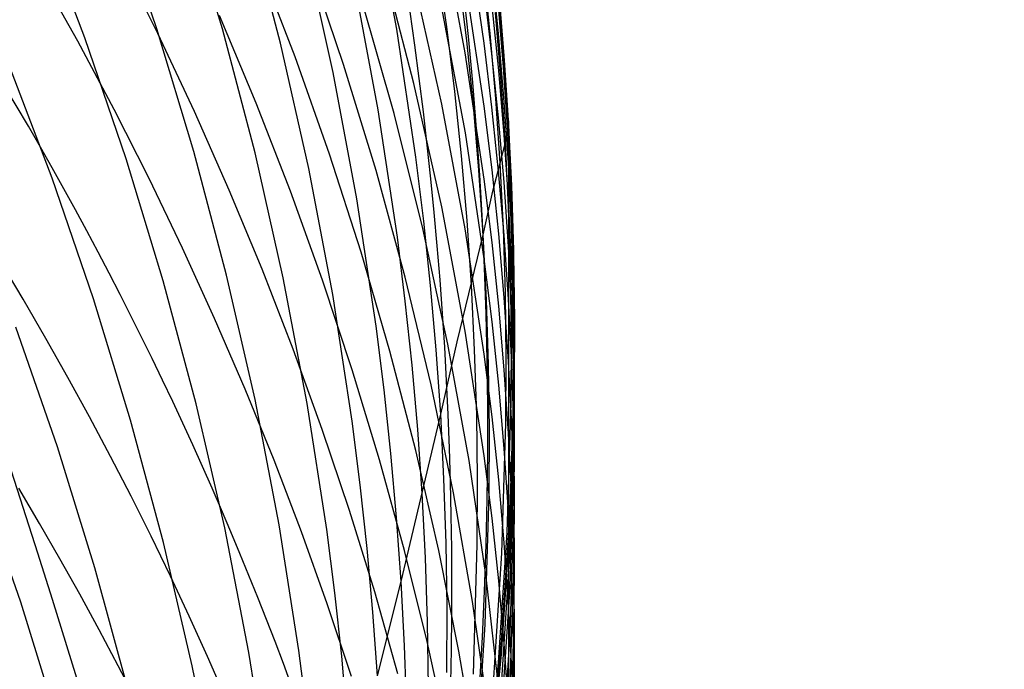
# Model space of a CAD drawing. Extents: x -383 to 1849, y -1185 to -529.
# Tile 843 of 870: x 1845.14 to 1848.83, y -929.19 to -926.76. Entities that reach past the tile are written whole.
import ezdxf

# ---------------------------------------------------------------- set-up
doc = ezdxf.new("R2010")
doc.units = 0
doc.layers.add('PREDEFINITO', color=7, linetype='CONTINUOUS')

msp = doc.modelspace()

# ---------------------------------------------------------------- linework, layer by layer
at = {"layer": 'PREDEFINITO'}
for p, q in [((1845.900178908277, -926.7910985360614, 553.3593893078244), (1845.762439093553, -926.3303177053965, 553.2711837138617)), ((1846.552949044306, -926.7924204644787, 560.9399171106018), (1846.464295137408, -926.3157532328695, 560.8834579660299)), ((1846.740999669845, -926.7837046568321, 564.6692695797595), (1846.669507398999, -926.3027225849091, 564.6304173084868)), ((1845.65448158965, -926.7904364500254, 551.4338768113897), (1845.500577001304, -926.3349780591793, 551.338746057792)), ((1846.880663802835, -926.8443160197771, 586.4121185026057), (1846.809454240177, -926.3671335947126, 586.4837833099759)), ((1845.384798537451, -926.8238879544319, 549.5002888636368), (1845.215324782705, -926.3748259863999, 549.398777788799)), ((1846.117782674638, -926.8438463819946, 555.2813304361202), (1845.995816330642, -926.3775347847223, 555.200326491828)), ((1846.809627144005, -926.8801872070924, 590.0552122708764), (1846.72173250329, -926.4087493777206, 590.1462626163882)), ((1846.315245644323, -926.9537595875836, 557.1983434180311), (1846.21009823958, -926.4825679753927, 557.124919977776)), ((1845.658294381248, -926.8083094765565, 605.2414647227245), (1845.514366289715, -926.5190213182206, 605.3451473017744)), ((1846.172314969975, -926.8953990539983, 601.2979817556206), (1846.033232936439, -926.5336576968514, 601.4124579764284)), ((1846.354187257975, -926.9242229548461, 599.3696975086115), (1846.220723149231, -926.5300810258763, 599.4863141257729)), ((1846.617469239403, -926.9954108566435, 595.5734809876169), (1846.497173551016, -926.5362100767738, 595.6907307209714)), ((1845.358374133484, -926.8372573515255, 607.2275644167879), (1845.216720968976, -926.5834190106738, 607.323982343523)), ((1846.90365872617, -926.8084280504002, 570.2193452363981), (1846.878708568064, -926.5660697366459, 570.2136861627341)), ((1846.934219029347, -926.8078386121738, 580.976206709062), (1846.909238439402, -926.5665373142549, 580.9991913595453)), ((1846.483728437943, -927.0937472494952, 559.103029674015), (1846.39522399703, -926.6183847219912, 559.0375823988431)), ((1846.72167152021, -927.0724427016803, 593.6937178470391), (1846.617441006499, -926.6078136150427, 593.8029853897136)), ((1846.815267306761, -926.8359234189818, 566.5277933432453), (1846.785939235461, -926.5943521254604, 566.5128763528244)), ((1846.881031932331, -927.0810058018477, 588.1951187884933), (1846.809890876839, -926.605395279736, 588.2768689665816)), ((1846.909914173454, -926.8837616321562, 584.5936442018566), (1846.880671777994, -926.6438110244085, 584.6250798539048)), ((1846.956079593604, -926.8921444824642, 577.4607552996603), (1846.935624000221, -926.6496513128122, 577.4713348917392)), ((1846.542874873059, -927.1074922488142, 597.4204318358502), (1846.42078777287, -926.6797880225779, 597.5383798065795)), ((1846.953564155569, -926.9339465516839, 573.8952413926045), (1846.93290419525, -926.6911931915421, 573.8988185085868)), ((1846.956902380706, -926.9079791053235, 575.6879547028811), (1846.936423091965, -926.6652518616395, 575.6926712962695)), ((1846.81018948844, -927.1808229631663, 591.8251070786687), (1846.722658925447, -926.7117083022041, 591.9258032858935)), ((1846.935084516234, -926.946209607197, 582.7911235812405), (1846.910278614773, -926.7054086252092, 582.8184778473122)), ((1846.943678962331, -926.9728275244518, 572.0634084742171), (1846.923044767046, -926.7299959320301, 572.0626070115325)), ((1846.955664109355, -926.9481726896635, 579.1970445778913), (1846.935177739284, -926.7061110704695, 579.2148050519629)), ((1846.026610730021, -927.0689143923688, 603.1832737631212), (1845.889386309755, -926.7412584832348, 603.2938807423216)), ((1845.792966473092, -927.2499495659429, 551.5305921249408), (1845.65448158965, -926.7904364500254, 551.4338768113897)), ((1845.795448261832, -927.1002739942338, 605.1366781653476), (1845.658294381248, -926.8083094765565, 605.2414647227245)), ((1846.022208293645, -927.2555580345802, 553.4489591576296), (1845.900178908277, -926.7910985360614, 553.3593893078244)), ((1846.624944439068, -927.2714375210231, 560.9969962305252), (1846.552949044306, -926.7924204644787, 560.9399171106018)), ((1846.770402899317, -927.0249383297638, 564.6888234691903), (1846.740999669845, -926.7837046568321, 564.6692695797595)), ((1846.924288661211, -927.0511500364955, 570.2249983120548), (1846.90365872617, -926.8084280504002, 570.2193452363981)), ((1846.954882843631, -927.0495096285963, 580.953113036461), (1846.934219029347, -926.8078386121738, 580.976206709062)), ((1845.494683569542, -927.0934883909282, 607.1301173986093), (1845.358374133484, -926.8372573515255, 607.2275644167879)), ((1845.539165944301, -927.2774192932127, 549.6036302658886), (1845.384798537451, -926.8238879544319, 549.5002888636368)), ((1846.223709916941, -927.313402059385, 555.363480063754), (1846.117782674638, -926.8438463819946, 555.2813304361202)), ((1846.840315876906, -927.07791506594, 566.5427615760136), (1846.815267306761, -926.8359234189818, 566.5277933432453)), ((1846.909920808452, -927.0836277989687, 586.3760681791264), (1846.880663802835, -926.8443160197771, 586.4121185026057)), ((1846.88085726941, -927.3539058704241, 589.96342741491), (1846.809627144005, -926.8801872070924, 590.0552122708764)), ((1846.934874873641, -927.1241204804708, 584.562082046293), (1846.909914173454, -926.8837616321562, 584.5936442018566)), ((1845.262657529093, -927.3504639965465, 547.6722125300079), (1845.093018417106, -926.9037334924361, 547.5627615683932)), ((1846.301151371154, -927.2602140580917, 601.1823315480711), (1846.172314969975, -926.8953990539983, 601.2979817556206)), ((1846.972189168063, -927.13495662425, 577.4500877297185), (1846.956079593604, -926.8921444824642, 577.4607552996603)), ((1846.973033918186, -927.1510144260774, 575.6831623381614), (1846.956902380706, -926.9079791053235, 575.6879547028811)), ((1846.40406637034, -927.4277312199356, 557.2726997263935), (1846.315245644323, -926.9537595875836, 557.1983434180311)), ((1846.475629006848, -927.3215126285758, 599.2519190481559), (1846.354187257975, -926.9242229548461, 599.3696975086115)), ((1846.955580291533, -927.1873791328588, 582.7636539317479), (1846.935084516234, -926.946209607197, 582.7911235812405)), ((1846.969867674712, -927.1770043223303, 573.8916035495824), (1846.953564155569, -926.9339465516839, 573.8952413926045)), ((1846.971803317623, -927.1905514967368, 579.1791869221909), (1846.955664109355, -926.9481726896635, 579.1970445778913)), ((1846.959956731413, -927.2159633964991, 572.064175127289), (1846.943678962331, -926.9728275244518, 572.0634084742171)), ((1846.721713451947, -927.4577320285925, 595.4551394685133), (1846.617469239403, -926.9954108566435, 595.5734809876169)), ((1846.795527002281, -927.2665904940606, 564.7084567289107), (1846.770402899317, -927.0249383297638, 564.6888234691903)), ((1846.940560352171, -927.2941781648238, 570.2306439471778), (1846.924288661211, -927.0511500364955, 570.2249983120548)), ((1846.97119194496, -927.2914934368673, 580.9299152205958), (1846.954882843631, -927.0495096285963, 580.953113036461)), ((1845.625576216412, -927.3520081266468, 607.0316805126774), (1845.494683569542, -927.0934883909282, 607.1301173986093)), ((1845.925728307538, -927.3947720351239, 605.0308383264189), (1845.795448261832, -927.1002739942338, 605.1366781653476)), ((1846.155330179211, -927.3993355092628, 603.0715611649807), (1846.026610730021, -927.0689143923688, 603.1832737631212)), ((1846.555600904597, -927.5714471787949, 559.1692189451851), (1846.483728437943, -927.0937472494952, 559.103029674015)), ((1846.809535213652, -927.5397641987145, 593.5835224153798), (1846.72167152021, -927.0724427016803, 593.6937178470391)), ((1846.861047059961, -927.3202695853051, 566.5577776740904), (1846.840315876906, -927.07791506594, 566.5427615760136)), ((1846.910256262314, -927.319525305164, 588.1540111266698), (1846.881031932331, -927.0810058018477, 588.1951187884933)), ((1846.934895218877, -927.3233439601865, 586.339883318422), (1846.909920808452, -927.0836277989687, 586.3760681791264)), ((1846.650920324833, -927.5382419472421, 597.3013824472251), (1846.542874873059, -927.1074922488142, 597.4204318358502)), ((1846.955515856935, -927.3648304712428, 584.5304003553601), (1846.934874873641, -927.1241204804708, 584.562082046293)), ((1846.972189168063, -927.13495662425, 577.4500877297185), (1846.971946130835, -927.1542435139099, 578.3170274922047)), ((1846.973033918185, -927.1510144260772, 575.6831623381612), (1846.972189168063, -927.13495662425, 577.4500877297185)), ((1846.983926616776, -927.3780298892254, 577.4393343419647), (1846.972189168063, -927.13495662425, 577.4500877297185)), ((1846.959956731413, -927.2159633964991, 572.0641751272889), (1846.973033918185, -927.1510144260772, 575.6831623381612)), ((1846.981788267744, -927.4203083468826, 573.8879055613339), (1846.969867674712, -927.1770043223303, 573.8916035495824)), ((1846.971946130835, -927.1542435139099, 578.3170274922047), (1846.97119194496, -927.291493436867, 580.9299152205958)), ((1846.984791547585, -927.3942997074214, 575.6782949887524), (1846.973033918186, -927.1510144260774, 575.6831623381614)), ((1846.881078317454, -927.652255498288, 591.7236210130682), (1846.81018948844, -927.1808229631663, 591.8251070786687)), ((1846.971728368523, -927.4288603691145, 582.7360748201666), (1846.955580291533, -927.1873791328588, 582.7636539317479)), ((1846.983569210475, -927.4331897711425, 579.1612359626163), (1846.971803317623, -927.1905514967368, 579.1791869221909)), ((1845.915726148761, -927.7130661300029, 551.6288044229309), (1845.792966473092, -927.2499495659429, 551.5305921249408)), ((1846.940560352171, -927.2941781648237, 570.2306439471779), (1846.959956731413, -927.2159633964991, 572.0641751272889)), ((1846.97185165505, -927.4593453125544, 572.0649065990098), (1846.959956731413, -927.2159633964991, 572.064175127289)), ((1845.67812105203, -927.7349703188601, 549.7087069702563), (1845.539165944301, -927.2774192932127, 549.6036302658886)), ((1846.128223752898, -927.7232482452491, 553.5398143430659), (1846.022208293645, -927.2555580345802, 553.4489591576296)), ((1846.419572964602, -927.6278583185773, 601.0655833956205), (1846.301151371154, -927.2602140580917, 601.1823315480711)), ((1846.654600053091, -927.511684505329, 561.0257527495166), (1846.624944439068, -927.2714375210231, 560.9969962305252)), ((1846.816334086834, -927.5086036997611, 564.7281650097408), (1846.795527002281, -927.2665904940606, 564.7084567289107)), ((1846.31329256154, -927.7857509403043, 555.4467036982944), (1846.223709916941, -927.313402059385, 555.363480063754)), ((1846.584840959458, -927.7216485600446, 599.1330660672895), (1846.475629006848, -927.3215126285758, 599.2519190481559)), ((1846.877422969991, -927.5629294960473, 566.5728382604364), (1846.861047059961, -927.3202695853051, 566.5577776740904)), ((1846.93519922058, -927.5584450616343, 588.1127608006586), (1846.910256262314, -927.319525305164, 588.1540111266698)), ((1846.912877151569, -927.3985718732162, 568.3993815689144), (1846.940560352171, -927.2941781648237, 570.2306439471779)), ((1846.955548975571, -927.5634075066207, 586.3035719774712), (1846.934895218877, -927.3233439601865, 586.339883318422)), ((1846.952447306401, -927.5374542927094, 570.2362807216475), (1846.940560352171, -927.2941781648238, 570.2306439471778)), ((1846.97119194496, -927.291493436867, 580.9299152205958), (1846.971728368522, -927.4288603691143, 582.7360748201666)), ((1846.983119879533, -927.5337323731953, 580.906618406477), (1846.97119194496, -927.2914934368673, 580.9299152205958)), ((1845.417215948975, -927.8016313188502, 547.7836537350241), (1845.262657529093, -927.3504639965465, 547.6722125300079)), ((1845.750979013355, -927.612712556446, 606.9322929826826), (1845.625576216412, -927.3520081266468, 607.0316805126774)), ((1846.910128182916, -927.591479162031, 589.9172856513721), (1846.88085726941, -927.3539058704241, 589.96342741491)), ((1846.04903489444, -927.6916607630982, 604.9239959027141), (1845.925728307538, -927.3947720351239, 605.0308383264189)), ((1846.275412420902, -927.7323319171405, 602.9588061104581), (1846.155330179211, -927.3993355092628, 603.0715611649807)), ((1846.87742296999, -927.5629294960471, 566.5728382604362), (1846.912877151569, -927.3985718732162, 568.3993815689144)), ((1846.971799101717, -927.605834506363, 584.4986060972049), (1846.955515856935, -927.3648304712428, 584.5304003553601)), ((1846.991311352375, -927.6213034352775, 577.4284982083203), (1846.983926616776, -927.3780298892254, 577.4393343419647)), ((1846.992194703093, -927.6377742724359, 575.6733542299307), (1846.984791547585, -927.3942997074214, 575.6782949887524)), ((1846.476258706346, -927.9040284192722, 557.3479239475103), (1846.40406637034, -927.4277312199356, 557.2726997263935)), ((1846.971728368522, -927.4288603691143, 582.7360748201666), (1846.971844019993, -927.8037614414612, 586.2671422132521)), ((1846.983502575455, -927.6705957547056, 582.7083924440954), (1846.971728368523, -927.4288603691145, 582.7360748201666)), ((1846.989345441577, -927.6637979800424, 573.884148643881), (1846.981788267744, -927.4203083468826, 573.8879055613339)), ((1846.990981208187, -927.676026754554, 579.1431965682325), (1846.983569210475, -927.4331897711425, 579.1612359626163)), ((1846.809602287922, -927.9227272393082, 595.3358167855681), (1846.721713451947, -927.4577320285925, 595.4551394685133)), ((1846.979383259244, -927.7029126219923, 572.0656028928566), (1846.97185165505, -927.4593453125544, 572.0649065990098)), ((1846.832786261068, -927.7509204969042, 564.7479439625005), (1846.816334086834, -927.5086036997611, 564.7281650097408)), ((1846.744672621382, -927.9716695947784, 597.1813303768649), (1846.650920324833, -927.5382419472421, 597.3013824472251)), ((1846.679976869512, -927.7523476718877, 561.0546456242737), (1846.654600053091, -927.511684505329, 561.0257527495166)), ((1846.88072779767, -928.0093290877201, 593.4725011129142), (1846.809535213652, -927.5397641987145, 593.5835224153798)), ((1846.959969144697, -927.7809178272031, 570.2419073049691), (1846.952447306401, -927.5374542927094, 570.2362807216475)), ((1846.990686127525, -927.7761658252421, 580.8832288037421), (1846.983119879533, -927.5337323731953, 580.906618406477)), ((1846.585205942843, -927.8110312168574, 559.2025738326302), (1846.555600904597, -927.5714471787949, 559.1692189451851)), ((1846.7791889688, -927.9627217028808, 562.9260185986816), (1846.87742296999, -927.5629294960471, 566.5728382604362)), ((1846.889417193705, -927.8058367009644, 566.5879398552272), (1846.877422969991, -927.5629294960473, 566.5728382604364)), ((1846.955822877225, -927.7977081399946, 588.0713770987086), (1846.93519922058, -927.5584450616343, 588.1127608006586)), ((1846.971844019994, -927.8037614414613, 586.2671422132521), (1846.955548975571, -927.5634075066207, 586.3035719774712)), ((1845.870818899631, -927.8754976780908, 606.8319940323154), (1845.750979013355, -927.612712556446, 606.9322929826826)), ((1846.935119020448, -927.829453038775, 589.8709915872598), (1846.910128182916, -927.591479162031, 589.9172856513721)), ((1846.983698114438, -927.8470748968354, 584.46670650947), (1846.971799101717, -927.605834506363, 584.4986060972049)), ((1846.994374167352, -927.8647156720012, 577.4175826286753), (1846.991311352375, -927.6213034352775, 577.4284982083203)), ((1846.527410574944, -927.9980874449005, 600.9478133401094), (1846.419572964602, -927.6278583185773, 601.0655833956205)), ((1846.910187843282, -927.8887013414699, 591.6726106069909), (1846.881078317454, -927.652255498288, 591.7236210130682)), ((1846.995274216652, -927.8813768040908, 575.6683418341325), (1846.992194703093, -927.6377742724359, 575.6733542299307)), ((1846.16526839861, -927.990797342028, 604.8162015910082), (1846.04903489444, -927.6916607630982, 604.9239959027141)), ((1846.990922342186, -927.9125248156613, 582.6806141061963), (1846.983502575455, -927.6705957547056, 582.7083924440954)), ((1846.992570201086, -927.9074119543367, 573.8803341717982), (1846.989345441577, -927.6637979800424, 573.884148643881)), ((1846.994070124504, -927.9190009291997, 579.1250738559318), (1846.990981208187, -927.676026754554, 579.1431965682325)), ((1846.022455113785, -928.179334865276, 551.728426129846), (1845.915726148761, -927.7130661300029, 551.6288044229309)), ((1846.217921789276, -928.1937212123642, 553.6318759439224), (1846.128223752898, -927.7232482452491, 553.5398143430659)), ((1846.681615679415, -928.1243292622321, 599.0132258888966), (1846.584840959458, -927.7216485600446, 599.1330660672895)), ((1846.982582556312, -927.9466040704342, 572.0662641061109), (1846.979383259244, -927.7029126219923, 572.0656028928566)), ((1845.801357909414, -928.1960913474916, 549.8154239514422), (1845.67812105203, -927.7349703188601, 549.7087069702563)), ((1846.386725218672, -928.0677136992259, 602.8450717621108), (1846.275412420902, -927.7323319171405, 602.9588061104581)), ((1846.70103683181, -927.9933699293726, 561.0836686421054), (1846.679976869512, -927.7523476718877, 561.0546456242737)), ((1846.844857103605, -927.993482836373, 564.7677890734), (1846.832786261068, -927.7509204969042, 564.7479439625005)), ((1845.556388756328, -928.2567899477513, 547.8969834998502), (1845.417215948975, -927.8016313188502, 547.7836537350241)), ((1846.386225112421, -928.2604421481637, 555.5309296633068), (1846.31329256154, -927.7857509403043, 555.4467036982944)), ((1846.8970492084, -928.0489306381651, 566.6030785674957), (1846.889417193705, -927.8058367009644, 566.5879398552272)), ((1846.972089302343, -928.0372576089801, 588.0298693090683), (1846.955822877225, -927.7977081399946, 588.0713770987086)), ((1846.963157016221, -928.0245075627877, 570.2475223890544), (1846.959969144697, -927.7809178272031, 570.2419073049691)), ((1846.971844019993, -927.8037614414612, 586.2671422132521), (1846.972089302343, -928.03725760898, 588.0298693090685)), ((1846.983753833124, -928.0443481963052, 586.2306023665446), (1846.971844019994, -927.8037614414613, 586.2671422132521)), ((1846.993921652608, -928.0187324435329, 580.8597528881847), (1846.990686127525, -927.7761658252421, 580.8832288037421)), ((1846.610539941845, -928.0510286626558, 559.2360926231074), (1846.585205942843, -927.8110312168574, 559.2025738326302)), ((1846.955791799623, -928.0677709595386, 589.8245556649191), (1846.935119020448, -927.829453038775, 589.8709915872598)), ((1845.985022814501, -928.1402594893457, 606.7308228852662), (1845.870818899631, -927.8754976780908, 606.8319940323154)), ((1846.991232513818, -928.0884915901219, 584.434709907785), (1846.983698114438, -927.8470748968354, 584.46670650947)), ((1846.993145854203, -928.1082050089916, 577.4065909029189), (1846.994374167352, -927.8647156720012, 577.4175826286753)), ((1845.282278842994, -928.356908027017, 545.9752931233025), (1845.126794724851, -927.9078349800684, 545.8557209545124)), ((1846.506024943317, -928.142907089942, 557.3858412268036), (1846.476258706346, -927.9040284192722, 557.3479239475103)), ((1846.935023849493, -928.1255591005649, 591.6214373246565), (1846.910187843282, -927.8887013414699, 591.6726106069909)), ((1846.994018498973, -928.1545863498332, 582.6527473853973), (1846.990922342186, -927.9125248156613, 582.6806141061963)), ((1846.991493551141, -928.1510890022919, 573.8764635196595), (1846.992570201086, -927.9074119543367, 573.8803341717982)), ((1846.994060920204, -928.1250459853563, 575.6632595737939), (1846.995274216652, -927.8813768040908, 575.6683418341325)), ((1846.880831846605, -928.3899501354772, 595.2156235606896), (1846.809602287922, -927.9227272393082, 595.3358167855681)), ((1846.981480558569, -928.1903584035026, 572.0668903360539), (1846.982582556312, -927.9466040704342, 572.0662641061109)), ((1846.992866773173, -928.1620507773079, 579.1068729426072), (1846.994070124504, -927.9190009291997, 579.1250738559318)), ((1846.71774188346, -928.2346941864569, 561.1128155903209), (1846.7791889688, -927.9627217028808, 562.9260185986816)), ((1846.823880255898, -928.4074076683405, 597.0603743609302), (1846.744672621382, -927.9716695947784, 597.1813303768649)), ((1846.274329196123, -928.2920389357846, 604.7075060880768), (1846.16526839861, -927.990797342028, 604.8162015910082)), ((1846.624495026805, -928.3706570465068, 600.8290974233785), (1846.527410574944, -927.9980874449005, 600.9478133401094)), ((1846.71774188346, -928.2346941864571, 561.1128155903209), (1846.70103683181, -927.9933699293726, 561.0836686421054)), ((1846.852566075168, -928.2362302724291, 564.7876951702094), (1846.844857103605, -927.993482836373, 564.7677890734)), ((1846.909977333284, -928.2448124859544, 593.4167126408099), (1846.88072779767, -928.0093290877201, 593.4725011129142)), ((1846.96204207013, -928.2681622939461, 570.2531246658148), (1846.963157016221, -928.0245075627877, 570.2475223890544)), ((1846.992857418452, -928.2613708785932, 580.8361971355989), (1846.993921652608, -928.0187324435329, 580.8597528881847)), ((1846.631565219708, -928.2913825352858, 559.2697681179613), (1846.610539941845, -928.0510286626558, 559.2360926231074)), ((1846.900349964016, -928.292150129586, 566.6182504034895), (1846.8970492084, -928.0489306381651, 566.6030785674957)), ((1846.972089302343, -928.03725760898, 588.0298693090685), (1846.972108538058, -928.306376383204, 589.7779883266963)), ((1846.983972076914, -928.2770360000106, 587.9882470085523), (1846.972089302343, -928.0372576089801, 588.0298693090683)), ((1846.991298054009, -928.2851079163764, 586.1939619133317), (1846.983753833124, -928.0443481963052, 586.2306023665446)), ((1846.489136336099, -928.4052909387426, 602.7304212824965), (1846.386725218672, -928.0677136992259, 602.8450717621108)), ((1846.972108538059, -928.3063763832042, 589.7779883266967), (1846.955791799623, -928.0677709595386, 589.8245556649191)), ((1846.994433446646, -928.3300239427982, 584.4026248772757), (1846.991232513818, -928.0884915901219, 584.434709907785)), ((1846.765745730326, -928.5292532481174, 598.8924858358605), (1846.681615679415, -928.1243292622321, 599.0132258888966)), ((1846.955548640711, -928.3627729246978, 591.5701126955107), (1846.935023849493, -928.1255591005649, 591.6214373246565)), ((1846.977939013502, -928.5951686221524, 577.3843922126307), (1846.993145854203, -928.1082050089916, 577.4065909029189)), ((1846.978879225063, -928.6123390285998, 575.6528925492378), (1846.994060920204, -928.1250459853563, 575.6632595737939)), ((1846.093517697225, -928.4068939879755, 606.6288187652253), (1845.985022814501, -928.1402594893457, 606.7308228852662)), ((1846.531520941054, -928.3821967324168, 557.423951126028), (1846.506024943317, -928.142907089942, 557.3858412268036)), ((1846.976560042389, -928.6383872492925, 573.8685591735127), (1846.991493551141, -928.1510890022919, 573.8764635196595)), ((1846.977706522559, -928.6481314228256, 579.0702569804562), (1846.992866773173, -928.1620507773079, 579.1068729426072)), ((1846.992821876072, -928.3967191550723, 582.6247998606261), (1846.994018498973, -928.1545863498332, 582.6527473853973)), ((1845.908570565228, -928.660332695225, 549.9236861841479), (1845.801357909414, -928.1960913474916, 549.8154239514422)), ((1846.112847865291, -928.6483044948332, 551.8293696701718), (1846.022455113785, -928.179334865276, 551.728426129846)), ((1846.290998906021, -928.6665289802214, 553.7250650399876), (1846.217921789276, -928.1937212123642, 553.6318759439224)), ((1846.966496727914, -928.6778107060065, 572.0680382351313), (1846.981480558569, -928.1903584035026, 572.0668903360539)), ((1846.569551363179, -928.8617817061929, 557.5007163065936), (1846.71774188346, -928.2346941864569, 561.1128155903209)), ((1846.730065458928, -928.4762627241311, 561.1420799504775), (1846.71774188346, -928.2346941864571, 561.1128155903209)), ((1846.855944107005, -928.4791017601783, 564.8076569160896), (1846.852566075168, -928.2362302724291, 564.7876951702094)), ((1846.934944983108, -928.4806883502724, 593.3607559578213), (1846.909977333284, -928.2448124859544, 593.4167126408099)), ((1845.679871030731, -928.715494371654, 548.0121001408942), (1845.556388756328, -928.2567899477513, 547.8969834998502)), ((1846.416352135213, -928.4985252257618, 555.573396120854), (1846.386225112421, -928.2604421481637, 555.5309296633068)), ((1846.947028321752, -928.7554219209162, 570.2642855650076), (1846.96204207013, -928.2681622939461, 570.2531246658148)), ((1846.977953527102, -928.7466178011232, 580.7888720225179), (1846.992857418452, -928.2613708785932, 580.8361971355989)), ((1846.991490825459, -928.5169836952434, 587.9465209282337), (1846.983972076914, -928.2770360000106, 587.9882470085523)), ((1846.994507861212, -928.5259801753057, 586.1572306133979), (1846.991298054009, -928.2851079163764, 586.1939619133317)), ((1846.376117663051, -928.5952427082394, 604.5979600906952), (1846.274329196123, -928.2920389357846, 604.7075060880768)), ((1846.64824409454, -928.5320358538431, 559.3035931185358), (1846.631565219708, -928.2913825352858, 559.2697681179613)), ((1846.899350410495, -928.5354339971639, 566.6334513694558), (1846.900349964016, -928.292150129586, 566.6182504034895)), ((1846.972108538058, -928.306376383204, 589.7779883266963), (1846.971724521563, -928.6002869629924, 591.5186482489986)), ((1846.984042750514, -928.5452121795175, 589.7313003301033), (1846.972108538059, -928.3063763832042, 589.7779883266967)), ((1845.422375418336, -928.8099313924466, 546.0969009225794), (1845.282278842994, -928.356908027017, 545.9752931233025)), ((1846.993332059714, -928.5716113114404, 584.370460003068), (1846.994433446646, -928.3300239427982, 584.4026248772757)), ((1846.552708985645, -928.6218405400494, 557.4622455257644), (1846.531520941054, -928.3821967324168, 557.423951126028)), ((1846.71065714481, -928.7453227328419, 600.7095116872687), (1846.624495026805, -928.3706570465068, 600.8290974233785)), ((1846.910104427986, -928.6242574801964, 595.1552350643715), (1846.880831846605, -928.3899501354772, 595.2156235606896)), ((1846.971724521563, -928.6002869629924, 591.5186482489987), (1846.955548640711, -928.3627729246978, 591.5701126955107)), ((1846.196230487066, -928.6752971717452, 606.5260208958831), (1846.093517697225, -928.4068939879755, 606.6288187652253)), ((1846.582513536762, -928.7448737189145, 602.614917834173), (1846.489136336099, -928.4052909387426, 602.7304212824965)), ((1846.888291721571, -928.8450886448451, 596.9386131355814), (1846.823880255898, -928.4074076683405, 597.0603743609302)), ((1846.977673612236, -928.8809537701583, 582.5686927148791), (1846.992821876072, -928.3967191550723, 582.6247998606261)), ((1845.144401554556, -928.93888429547, 544.1743295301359), (1844.988896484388, -928.4927110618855, 544.046832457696)), ((1846.442202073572, -928.737024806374, 555.6160862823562), (1846.416352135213, -928.4985252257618, 555.573396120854)), ((1846.738026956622, -928.7180153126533, 561.1714539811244), (1846.730065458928, -928.4762627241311, 561.1420799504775)), ((1846.855022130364, -928.7220362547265, 564.8276689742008), (1846.855944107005, -928.4791017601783, 564.8076569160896)), ((1846.955592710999, -928.7169005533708, 593.3046438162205), (1846.934944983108, -928.4806883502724, 593.3607559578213)), ((1846.660550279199, -928.7729310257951, 559.3375600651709), (1846.64824409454, -928.5320358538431, 559.3035931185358)), ((1846.837023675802, -928.9361190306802, 598.7709332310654), (1846.765745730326, -928.5292532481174, 598.8924858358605)), ((1846.884574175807, -929.021950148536, 566.6639247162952), (1846.899350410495, -928.5354339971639, 566.6334513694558)), ((1846.994676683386, -928.7570405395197, 587.9047020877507), (1846.991490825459, -928.5169836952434, 587.9465209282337)), ((1846.993414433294, -928.7669045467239, 586.1204182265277), (1846.994507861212, -928.5259801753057, 586.1572306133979)), ((1846.978346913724, -929.0547085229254, 584.3059250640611), (1846.993332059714, -928.5716113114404, 584.370460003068)), ((1846.991613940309, -928.784218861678, 589.6845036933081), (1846.984042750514, -928.5452121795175, 589.7313003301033)), ((1846.470534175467, -928.9002658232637, 604.4876142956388), (1846.376117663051, -928.5952427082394, 604.5979600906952)), ((1846.945937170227, -929.0817015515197, 577.3619285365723), (1846.977939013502, -928.5951686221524, 577.3843922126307)), ((1846.94689627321, -929.0991628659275, 575.6422673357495), (1846.978879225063, -928.6123390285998, 575.6528925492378)), ((1846.971724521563, -928.6002869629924, 591.5186482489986), (1846.972097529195, -929.3292935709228, 594.9730679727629)), ((1846.983525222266, -928.8380446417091, 591.4670558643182), (1846.971724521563, -928.6002869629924, 591.5186482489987)), ((1846.186598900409, -929.1195237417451, 551.9315474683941), (1846.112847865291, -928.6483044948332, 551.8293696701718)), ((1846.569551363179, -928.8617817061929, 557.5007163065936), (1846.552708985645, -928.6218405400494, 557.4622455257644)), ((1846.935098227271, -928.8589543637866, 595.0946704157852), (1846.910104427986, -928.6242574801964, 595.1552350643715)), ((1846.944792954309, -929.1252025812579, 573.8604466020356), (1846.976560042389, -928.6383872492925, 573.8685591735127)), ((1846.94574696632, -929.1337765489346, 579.0333896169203), (1846.977706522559, -928.6481314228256, 579.0702569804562)), ((1845.999453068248, -929.1272446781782, 550.0333986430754), (1845.908570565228, -928.660332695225, 549.9236861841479)), ((1846.293088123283, -928.9453650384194, 606.4224685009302), (1846.196230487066, -928.6752971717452, 606.5260208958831)), ((1846.321209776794, -928.9036684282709, 553.7720577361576), (1846.290998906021, -928.6665289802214, 553.7250650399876)), ((1846.934679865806, -929.16477949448, 572.0690473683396), (1846.966496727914, -928.6778107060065, 572.0680382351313)), ((1845.787357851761, -929.1772990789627, 548.1289019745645), (1845.679871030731, -928.715494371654, 548.0121001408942)), ((1846.741657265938, -928.9598910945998, 561.2009296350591), (1846.738026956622, -928.7180153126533, 561.1714539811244)), ((1846.840401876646, -929.2078500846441, 564.8678226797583), (1846.855022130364, -928.7220362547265, 564.8276689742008)), ((1846.971882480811, -928.9533929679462, 593.24838896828), (1846.955592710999, -928.7169005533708, 593.3046438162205)), ((1846.463736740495, -928.9758845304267, 555.6589911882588), (1846.442202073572, -928.737024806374, 555.6160862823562)), ((1846.666724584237, -929.0862721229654, 602.4986245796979), (1846.582513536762, -928.7448737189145, 602.614917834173)), ((1846.785727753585, -929.1218401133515, 600.5891321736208), (1846.71065714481, -928.7453227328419, 600.7095116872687)), ((1846.915177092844, -929.2422070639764, 570.2753795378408), (1846.947028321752, -928.7554219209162, 570.2642855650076)), ((1846.946222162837, -929.2314157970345, 580.7413052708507), (1846.977953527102, -928.7466178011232, 580.7888720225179)), ((1846.993560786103, -928.9971463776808, 587.8628015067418), (1846.994676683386, -928.7570405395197, 587.9047020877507)), ((1846.66850306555, -929.0140080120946, 559.371659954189), (1846.660550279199, -928.7729310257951, 559.3375600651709)), ((1846.978442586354, -929.2486679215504, 586.0465892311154), (1846.993414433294, -928.7669045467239, 586.1204182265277)), ((1846.994853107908, -929.0233363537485, 589.6376107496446), (1846.991613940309, -928.784218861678, 589.6845036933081)), ((1845.546776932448, -929.2664607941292, 546.2204351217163), (1845.422375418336, -928.8099313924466, 546.0969009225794)), ((1846.990970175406, -929.0759864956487, 591.4153488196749), (1846.983525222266, -928.8380446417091, 591.4670558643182)), ((1846.480917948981, -929.215048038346, 555.7021018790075), (1846.569551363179, -928.8617817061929, 557.5007163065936)), ((1846.582021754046, -929.1019628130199, 557.5393549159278), (1846.569551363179, -928.8617817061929, 557.5007163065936)), ((1846.937655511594, -929.2843450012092, 596.8161454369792), (1846.888291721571, -928.8450886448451, 596.9386131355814)), ((1846.955775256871, -929.0939849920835, 595.0339434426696), (1846.935098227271, -928.8589543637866, 595.0946704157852)), ((1846.347151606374, -929.1412235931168, 553.8193027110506), (1846.321209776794, -928.9036684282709, 553.7720577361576)), ((1846.557479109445, -929.2069654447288, 604.3765193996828), (1846.470534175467, -928.9002658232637, 604.4876142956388)), ((1846.945724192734, -929.3647390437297, 582.5123533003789), (1846.977673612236, -928.8809537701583, 582.5686927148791)), ((1845.284537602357, -929.3890046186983, 544.3040239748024), (1845.144401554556, -928.93888429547, 544.1743295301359)), ((1846.384017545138, -929.2169935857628, 606.3182008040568), (1846.293088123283, -928.9453650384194, 606.4224685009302)), ((1846.895242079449, -929.3446251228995, 598.6486553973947), (1846.837023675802, -928.9361190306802, 598.7709332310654)), ((1846.480917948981, -929.2150480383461, 555.7021018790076), (1846.463736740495, -928.9758845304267, 555.6589911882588)), ((1846.740987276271, -929.2018292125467, 561.2304988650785), (1846.741657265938, -928.9598910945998, 561.2009296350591)), ((1846.983787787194, -929.1901089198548, 593.1920044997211), (1846.971882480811, -928.9533929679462, 593.24838896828)), ((1846.672133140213, -929.2552061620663, 559.4058834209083), (1846.66850306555, -929.0140080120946, 559.371659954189)), ((1846.852968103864, -929.5079896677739, 566.694466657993), (1846.884574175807, -929.021950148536, 566.6639247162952)), ((1846.978548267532, -929.4772644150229, 587.778799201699), (1846.993560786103, -928.9971463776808, 587.8628015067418)), ((1846.946526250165, -929.5372980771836, 584.2411737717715), (1846.978346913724, -929.0547085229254, 584.3059250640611)), ((1846.993791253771, -929.2625045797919, 589.5906338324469), (1846.994853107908, -929.0233363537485, 589.6376107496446)), ((1846.741637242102, -929.429296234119, 602.3816046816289), (1846.666724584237, -929.0862721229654, 602.4986245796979)), ((1846.897386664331, -929.5673110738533, 577.3392262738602), (1846.945937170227, -929.0817015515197, 577.3619285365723)), ((1846.972097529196, -929.3292935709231, 594.973067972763), (1846.955775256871, -929.0939849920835, 595.0339434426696)), ((1846.99409023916, -929.3140523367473, 591.3635407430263), (1846.990970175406, -929.0759864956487, 591.4153488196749)), ((1846.073699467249, -929.5963776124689, 550.144466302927), (1845.999453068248, -929.1272446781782, 550.0333986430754)), ((1846.217138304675, -929.3558359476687, 551.9830718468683), (1846.186598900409, -929.1195237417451, 551.9315474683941)), ((1846.590139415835, -929.3423239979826, 557.5781510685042), (1846.582021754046, -929.1019628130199, 557.5393549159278)), ((1846.849537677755, -929.499964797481, 600.4680349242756), (1846.785727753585, -929.1218401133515, 600.5891321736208)), ((1846.896440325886, -929.6110448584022, 573.852136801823), (1846.944792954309, -929.1252025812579, 573.8604466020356)), ((1846.897234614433, -929.6184940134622, 578.9963117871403), (1846.94574696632, -929.1337765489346, 579.0333896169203)), ((1846.898358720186, -929.5850269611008, 575.6313981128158), (1846.94689627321, -929.0991628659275, 575.6422673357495)), ((1846.368786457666, -929.3791384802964, 553.8667900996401), (1846.347151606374, -929.1412235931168, 553.8193027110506)), ((1846.886278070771, -929.6507747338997, 572.0699185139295), (1846.934679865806, -929.16477949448, 572.0690473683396)), ((1845.878544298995, -929.6417585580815, 548.2472873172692), (1845.787357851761, -929.1772990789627, 548.1289019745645)), ((1846.991328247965, -929.4269895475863, 593.1355048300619), (1846.983787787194, -929.1901089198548, 593.1920044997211))]:
    msp.add_line(p, q, dxfattribs=at)
at = {"layer": 'PREDEFINITO', "extrusion": (0.001264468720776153, 0.04270824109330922, 0.999086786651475)}
msp.add_arc((-1858.565110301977, 897.1737271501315, 530.6082208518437), 14.9974366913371, 125.1953050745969, 297.2997336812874, dxfattribs=at)
at = {"layer": 'PREDEFINITO', "extrusion": (0.01527697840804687, 0.101694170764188, 0.9946984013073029)}
msp.add_arc((-1949.427669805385, 700.9212284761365, 493.7866391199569), 14.99696096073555, 132.0550495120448, 314.6365593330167, dxfattribs=at)
at = {"layer": 'PREDEFINITO', "extrusion": (-0.825009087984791, 0.1847436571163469, 0.5340690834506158)}
msp.add_arc((536.9051006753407, 1557.166836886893, -1366.585642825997), 45.87644911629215, 135.7329066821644, 154.1904754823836, dxfattribs=at)
at = {"layer": 'PREDEFINITO', "extrusion": (-0.0168226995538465, -0.3816109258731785, 0.9241699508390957)}
msp.add_arc((1871.341112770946, -555.8657318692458, 885.7082824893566), 14.96201527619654, 305.713693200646, 39.07971479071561, dxfattribs=at)
at = {"layer": 'PREDEFINITO', "extrusion": (-0.0167725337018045, -0.3998133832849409, 0.9164430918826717)}
msp.add_arc((1869.536705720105, -541.8246093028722, 899.8551116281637), 14.97210137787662, 309.2187627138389, 34.80961328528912, dxfattribs=at)
at = {"layer": 'PREDEFINITO', "extrusion": (-0.0167655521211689, -0.4178793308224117, 0.9083478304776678)}
msp.add_arc((1868.033966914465, -526.9498313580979, 913.5707344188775), 14.93576120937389, 312.9155233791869, 30.70215050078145, dxfattribs=at)

doc.saveas('drawing.dxf')
